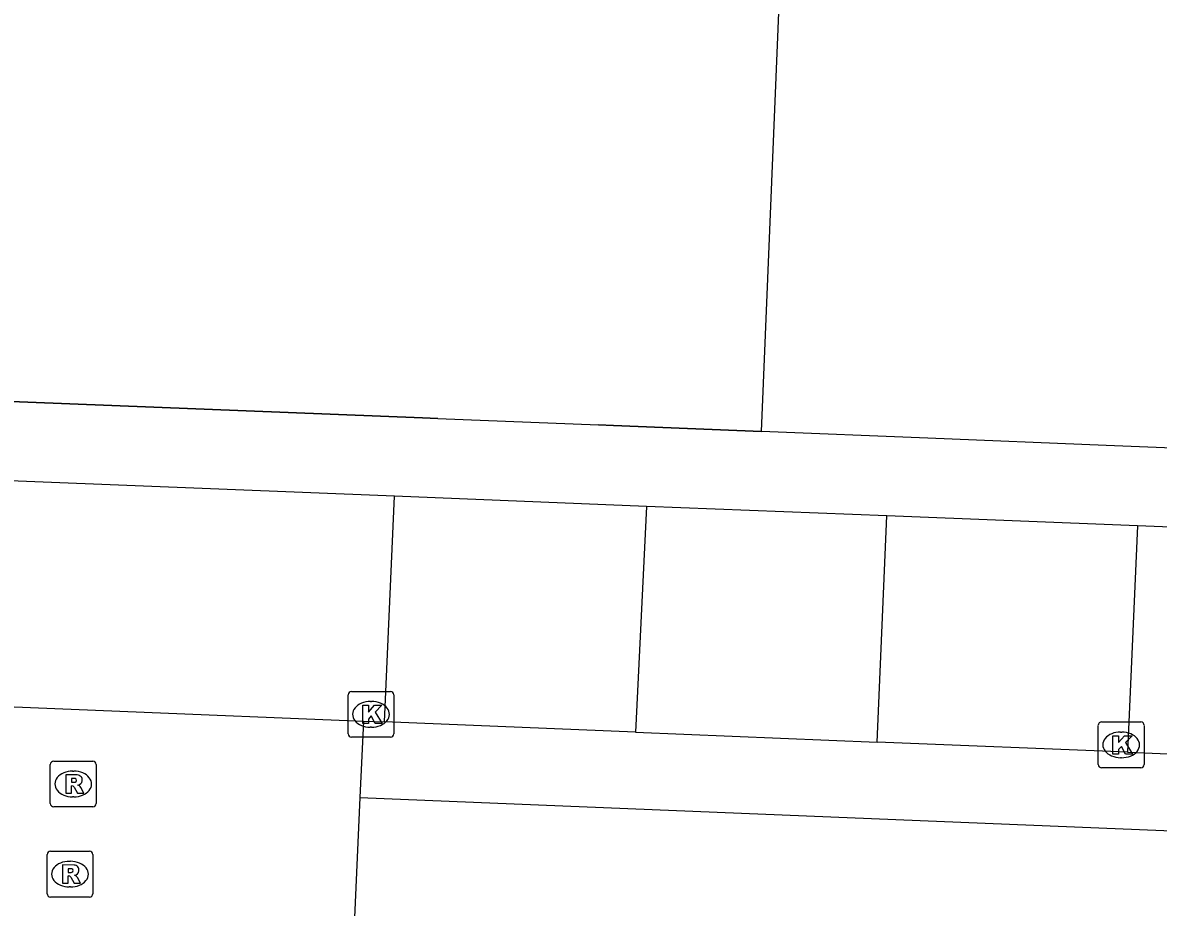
# Model space of a CAD drawing. Extents: x 160732 to 162105, y 387428 to 388479.
# Drawn here: x 161687.61 to 161712.38, y 387681.75 to 387701.05 of the extents above; entities that cross this region are included whole.
import ezdxf

# ---------------------------------------------------------------- set-up
doc = ezdxf.new("R2010")
doc.units = 0
for name, color, linetype in [('IMGEO_Kolk', 7, 'Continuous'), ('IMGEO_Muur', 7, 'Continuous'), ('IMGEO_Pand', 7, 'Continuous'), ('IMGEO_Rijbaan_lokaal_gesloten', 7, 'Continuous'), ('IMGEO_Rijbaan_lokaal_open', 7, 'Continuous'), ('IMGEO_Rioolput', 7, 'Continuous'), ('IMGEO_Voetpad_open', 7, 'Continuous')]:
    doc.layers.add(name, color=color, linetype=linetype)

msp = doc.modelspace()

# ---------------------------------------------------------------- linework, layer by layer
at = {"layer": 'IMGEO_Kolk'}
for p, q in [((161694.779, 387686.462), (161695.631, 387686.462)), ((161694.704, 387685.536), (161694.704, 387686.388)), ((161695.192, 387686.242), (161695.217, 387686.242)), ((161695.705, 387686.388), (161695.705, 387685.536)), ((161695.215, 387685.682), (161695.19, 387685.682)), ((161711.067, 387684.87), (161711.067, 387685.722)), ((161711.142, 387685.796), (161711.994, 387685.796)), ((161712.068, 387685.722), (161712.068, 387684.87)), ((161695.631, 387685.462), (161694.779, 387685.462)), ((161711.555, 387685.576), (161711.58, 387685.576)), ((161711.578, 387685.016), (161711.553, 387685.016)), ((161711.994, 387684.796), (161711.142, 387684.796))]:
    msp.add_line(p, q, dxfattribs=at)
for points in [[(161694.779, 387686.462), (161695.631, 387686.462)], [(161694.704, 387685.536), (161694.704, 387686.388)], [(161695.025, 387686.162), (161695.148, 387686.162), (161695.148, 387686.011), (161695.278, 387686.162), (161695.442, 387686.162), (161695.296, 387686.011), (161695.449, 387685.762), (161695.297, 387685.762), (161695.212, 387685.926), (161695.148, 387685.859), (161695.148, 387685.762), (161695.025, 387685.762), (161695.025, 387686.162)], [(161695.705, 387686.388), (161695.705, 387685.536)], [(161711.067, 387684.87), (161711.067, 387685.722)], [(161711.142, 387685.796), (161711.994, 387685.796)], [(161712.068, 387685.722), (161712.068, 387684.87)], [(161695.631, 387685.462), (161694.779, 387685.462)], [(161711.388, 387685.496), (161711.511, 387685.496), (161711.511, 387685.345), (161711.641, 387685.496), (161711.805, 387685.496), (161711.659, 387685.345), (161711.812, 387685.096), (161711.66, 387685.096), (161711.575, 387685.26), (161711.511, 387685.193), (161711.511, 387685.096), (161711.388, 387685.096), (161711.388, 387685.496)], [(161711.994, 387684.796), (161711.142, 387684.796)]]:
    msp.add_lwpolyline(points, dxfattribs=at)
for centre, start, end in [((161694.781, 387686.386), 91.552, 178.448), ((161694.781, 387686.386), 91.552, 178.448), ((161695.629, 387686.386), 1.552, 88.448), ((161695.629, 387686.386), 1.552, 88.448), ((161711.144, 387685.72), 91.552, 178.448), ((161711.144, 387685.72), 91.552, 178.448), ((161711.992, 387685.72), 1.552, 88.448), ((161711.992, 387685.72), 1.552, 88.448), ((161694.781, 387685.538), 181.552, 268.448), ((161694.781, 387685.538), 181.552, 268.448), ((161695.629, 387685.538), 271.552, 358.448), ((161695.629, 387685.538), 271.552, 358.448), ((161711.144, 387684.872), 181.552, 268.448), ((161711.144, 387684.872), 181.552, 268.448), ((161711.992, 387684.872), 271.552, 358.448), ((161711.992, 387684.872), 271.552, 358.448)]:
    msp.add_arc(centre, 0.0765, start, end, dxfattribs=at)
for centre, major_axis, ratio, start_param, end_param in [((161695.191, 387685.962), (-0.387, 0.002), 0.722429, 4.712389, 7.853982), ((161695.216, 387685.962), (-0.39, 0.002), 0.717154, 1.570796, 4.712389), ((161711.554, 387685.296), (-0.387, 0.002), 0.722429, 4.712389, 7.853982), ((161711.579, 387685.296), (-0.39, 0.002), 0.717154, 1.570796, 4.712389)]:
    msp.add_ellipse(centre, major_axis=major_axis, ratio=ratio, start_param=start_param, end_param=end_param, dxfattribs=at)
at = {"layer": 'IMGEO_Muur'}
for points in [[(161696.327, 387692.43), (161682.768, 387692.969)], [(161696.661, 387692.417), (161696.327, 387692.43)], [(161700.493, 387692.265), (161700.168, 387692.278)], [(161703.725, 387692.136), (161700.493, 387692.265)]]:
    msp.add_lwpolyline(points, dxfattribs=at)
at = {"layer": 'IMGEO_Pand'}
for points in [[(161703.725, 387692.136), (161704.128, 387701.983)], [(161718.894, 387691.515), (161715.234, 387691.665), (161711.239, 387691.829), (161707.354, 387691.988), (161703.725, 387692.136)]]:
    msp.add_lwpolyline(points, dxfattribs=at)
at = {"layer": 'IMGEO_Rijbaan_lokaal_gesloten'}
for points in [[(161684.404, 387686.247), (161695.044, 387685.814)], [(161695.044, 387685.814), (161694.959, 387684.148)], [(161694.959, 387684.148), (161694.847, 387681.529)], [(161694.959, 387684.148), (161726.139, 387682.869), (161741.763, 387682.241)]]:
    msp.add_lwpolyline(points, dxfattribs=at)
at = {"layer": 'IMGEO_Rijbaan_lokaal_open'}
for points in [[(161695.044, 387685.814), (161695.503, 387685.795)], [(161700.974, 387685.572), (161695.503, 387685.795)], [(161700.974, 387685.572), (161706.249, 387685.358)], [(161711.709, 387685.136), (161706.249, 387685.358)], [(161711.709, 387685.136), (161721.708, 387684.729)]]:
    msp.add_lwpolyline(points, dxfattribs=at)
at = {"layer": 'IMGEO_Rioolput'}
for p, q in [((161688.285, 387684.942), (161689.137, 387684.942)), ((161688.21, 387684.016), (161688.21, 387684.868)), ((161688.698, 387684.722), (161688.723, 387684.722)), ((161689.211, 387684.868), (161689.211, 387684.016)), ((161689.137, 387683.942), (161688.285, 387683.942)), ((161688.721, 387684.162), (161688.696, 387684.162)), ((161688.214, 387682.975), (161689.066, 387682.975)), ((161688.139, 387682.049), (161688.139, 387682.901)), ((161688.627, 387682.755), (161688.652, 387682.755)), ((161689.14, 387682.901), (161689.14, 387682.049)), ((161688.65, 387682.195), (161688.625, 387682.195)), ((161689.066, 387681.975), (161688.214, 387681.975))]:
    msp.add_line(p, q, dxfattribs=at)
for points in [[(161688.285, 387684.942), (161689.137, 387684.942)], [(161688.21, 387684.016), (161688.21, 387684.868)], [(161689.211, 387684.868), (161689.211, 387684.016)], [(161688.799, 387684.64), (161688.547, 387684.642), (161688.547, 387684.242)], [(161688.725, 387684.561), (161688.671, 387684.561), (161688.671, 387684.48)], [(161688.671, 387684.48), (161688.723, 387684.48)], [(161688.547, 387684.242), (161688.671, 387684.242), (161688.671, 387684.404), (161688.682, 387684.404)], [(161688.729, 387684.375), (161688.8, 387684.242), (161688.94, 387684.242), (161688.875, 387684.368)], [(161689.137, 387683.942), (161688.285, 387683.942)], [(161688.214, 387682.975), (161689.066, 387682.975)], [(161688.139, 387682.049), (161688.139, 387682.901)], [(161689.14, 387682.901), (161689.14, 387682.049)], [(161688.728, 387682.673), (161688.476, 387682.675), (161688.476, 387682.275)], [(161688.476, 387682.275), (161688.6, 387682.275), (161688.6, 387682.437), (161688.611, 387682.437)], [(161688.654, 387682.594), (161688.6, 387682.594), (161688.6, 387682.513)], [(161688.6, 387682.513), (161688.652, 387682.513)], [(161688.658, 387682.408), (161688.729, 387682.275), (161688.869, 387682.275), (161688.804, 387682.401)], [(161689.066, 387681.975), (161688.214, 387681.975)]]:
    msp.add_lwpolyline(points, dxfattribs=at)
for centre, radius, start, end in [((161688.287, 387684.866), 0.0765, 91.552, 178.448), ((161688.287, 387684.866), 0.0765, 91.552, 178.448), ((161689.135, 387684.866), 0.0765, 1.552, 88.448), ((161689.135, 387684.866), 0.0765, 1.552, 88.448), ((161688.707, 387684.669), 0.19, 274.7715, 282.9687), ((161688.731, 387684.465), 0.0964, 77.0061, 93.1865), ((161688.745, 387684.522), 0.0378, 276.6634, 79.6772), ((161688.798, 387684.53), 0.109, 350.3612, 89.416), ((161688.796, 387684.53), 0.112, 277.5842, 350.9817), ((161688.78, 387684.315), 0.108, 29.5134, 73.7905), ((161688.681, 387684.351), 0.0533, 26.0293, 88.6989), ((161688.287, 387684.018), 0.0765, 181.552, 268.448), ((161688.287, 387684.018), 0.0765, 181.552, 268.448), ((161689.135, 387684.018), 0.0765, 271.552, 358.448), ((161689.135, 387684.018), 0.0765, 271.552, 358.448), ((161688.216, 387682.899), 0.0765, 91.552, 178.448), ((161688.216, 387682.899), 0.0765, 91.552, 178.448), ((161689.064, 387682.899), 0.0765, 1.552, 88.448), ((161689.064, 387682.899), 0.0765, 1.552, 88.448), ((161688.61, 387682.384), 0.0533, 26.0293, 88.6989), ((161688.636, 387682.702), 0.19, 274.7715, 282.9687), ((161688.66, 387682.498), 0.0964, 77.0061, 93.1865), ((161688.674, 387682.555), 0.0378, 276.6634, 79.6772), ((161688.727, 387682.563), 0.109, 350.3612, 89.416), ((161688.725, 387682.563), 0.112, 277.5842, 350.9817), ((161688.709, 387682.348), 0.108, 29.5134, 73.7905), ((161688.216, 387682.051), 0.0765, 181.552, 268.448), ((161688.216, 387682.051), 0.0765, 181.552, 268.448), ((161689.064, 387682.051), 0.0765, 271.552, 358.448), ((161689.064, 387682.051), 0.0765, 271.552, 358.448)]:
    msp.add_arc(centre, radius, start, end, dxfattribs=at)
for centre, major_axis, ratio, start_param, end_param in [((161688.697, 387684.442), (-0.387, 0.002), 0.722429, 4.712389, 7.853982), ((161688.722, 387684.442), (-0.39, 0.002), 0.717154, 1.570796, 4.712389), ((161688.626, 387682.475), (-0.387, 0.002), 0.722429, 4.712389, 7.853982), ((161688.651, 387682.475), (-0.39, 0.002), 0.717154, 1.570796, 4.712389)]:
    msp.add_ellipse(centre, major_axis=major_axis, ratio=ratio, start_param=start_param, end_param=end_param, dxfattribs=at)
at = {"layer": 'IMGEO_Voetpad_open'}
for points in [[(161584.036, 387696.853), (161591.644, 387696.559), (161597.163, 387696.345), (161601.931, 387696.161), (161607.353, 387695.951), (161607.917, 387695.929), (161621.734, 387695.394), (161627.065, 387695.188), (161629.734, 387695.085), (161636.16, 387694.836), (161640.278, 387694.677), (161652.766, 387694.16), (161662.063, 387693.791), (161667.817, 387693.562), (161677.132, 387693.193), (161682.312, 387692.987), (161682.768, 387692.969), (161696.327, 387692.43), (161696.661, 387692.417), (161700.168, 387692.278), (161700.493, 387692.265), (161703.725, 387692.136)], [(161695.717, 387690.719), (161686.041, 387691.105)], [(161695.503, 387685.795), (161695.717, 387690.719)], [(161701.212, 387690.5), (161695.717, 387690.719)], [(161701.212, 387690.5), (161700.974, 387685.572)], [(161706.457, 387690.291), (161701.212, 387690.5)], [(161706.249, 387685.358), (161706.457, 387690.291)], [(161711.927, 387690.073), (161706.457, 387690.291)], [(161711.927, 387690.073), (161711.709, 387685.136)], [(161721.89, 387689.675), (161711.927, 387690.073)]]:
    msp.add_lwpolyline(points, dxfattribs=at)

doc.saveas('drawing.dxf')
